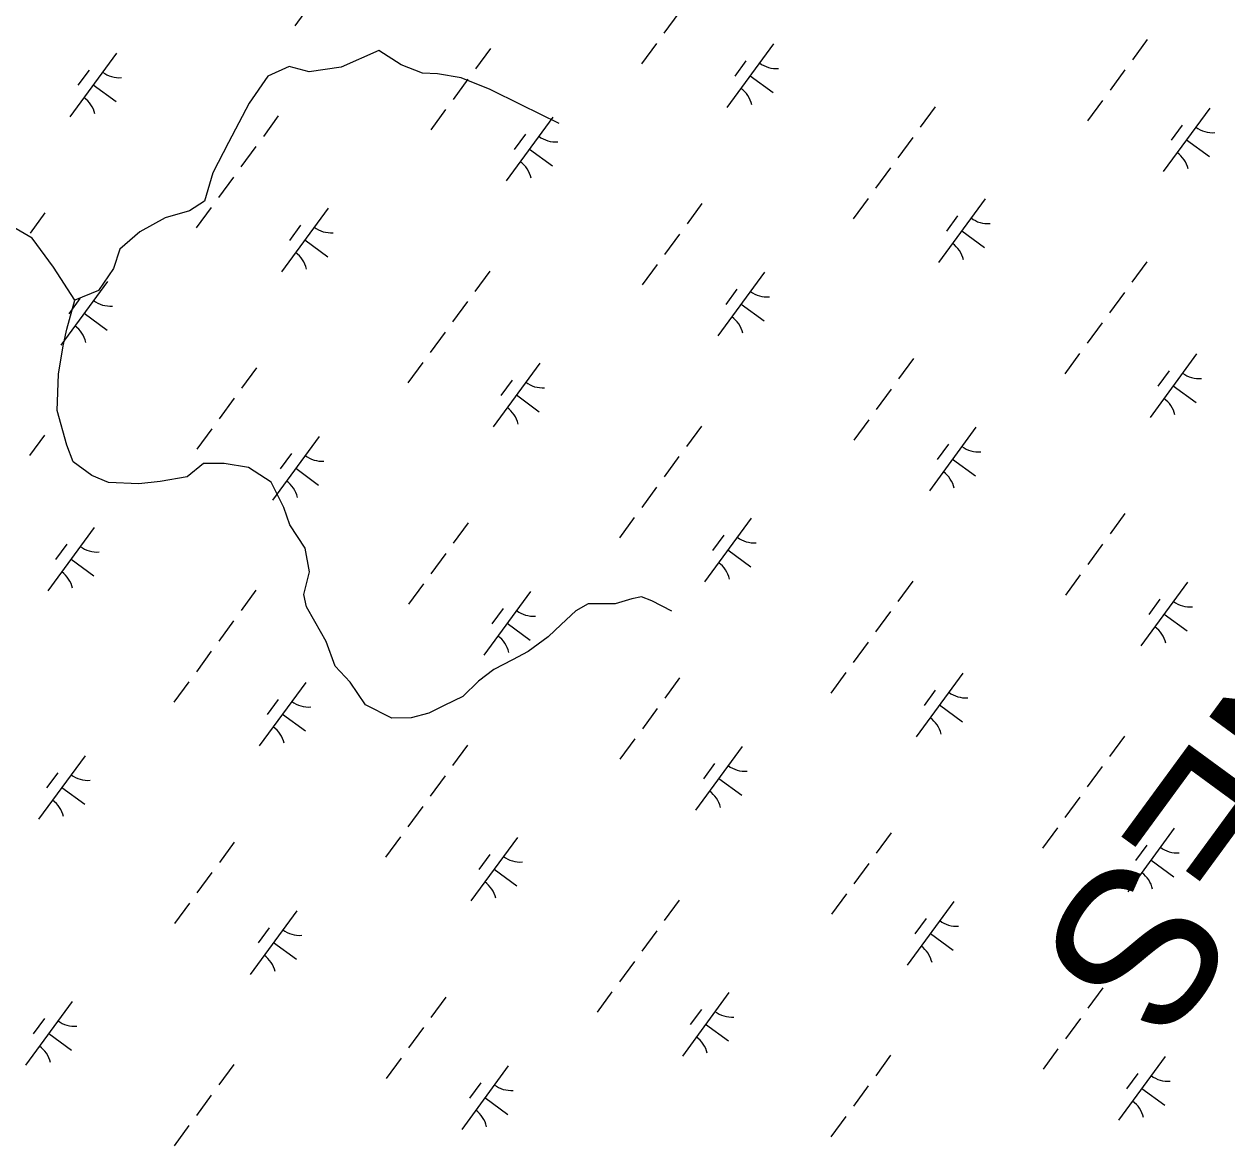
# Model space of a CAD drawing. Extents: x 3905714 to 3926767, y 183354 to 205755.
# Drawn here: x 3912018 to 3912781, y 191695 to 192407 of the extents above; entities that cross this region are included whole.
import ezdxf

# ---------------------------------------------------------------- set-up
doc = ezdxf.new("R2010")
doc.units = 0
for name, color, linetype in [('V-TOPO-GNAM-IDEN', 7, 'Continuous'), ('V-TOPO-SHOR', 7, 'Continuous'), ('V-WETL-SWMP', 7, 'Continuous')]:
    doc.layers.add(name, color=color, linetype=linetype)

msp = doc.modelspace()

# ---------------------------------------------------------------- linework, layer by layer
at = {"layer": 'V-TOPO-SHOR'}
for points in [[(3912357.86, 192343.68), (3912333.76, 192355.46), (3912314.05, 192365.06), (3912295.66, 192372.47), (3912280.77, 192375.07), (3912271.13, 192375.49), (3912257.56, 192380.73), (3912243.53, 192389.9), (3912219.48, 192379.36), (3912199.34, 192376.26), (3912186.64, 192379.74), (3912173.08, 192373.59), (3912161.29, 192356.5), (3912148.2, 192331.53), (3912138.16, 192312.25), (3912132.93, 192294.29), (3912123.31, 192288.15), (3912108, 192283.75), (3912091.82, 192274.97), (3912079.14, 192264.01), (3912075.22, 192251.74), (3912065.61, 192237.72), (3912050.74, 192231.57)], [(3912050.74, 192231.57), (3912037.13, 192252.56), (3912023.53, 192270.92), (3912010.83, 192278.34), (3911998.57, 192277.01), (3911973.64, 192267.78), (3911949.13, 192262.05), (3911933.82, 192254.15), (3911923.76, 192248.44), (3911915.01, 192245.36), (3911904.95, 192240.97), (3911900.51, 192232.04)], [(3912429.26, 192034.3), (3912416.56, 192040.85), (3912409.99, 192043.46), (3912403.86, 192042.14), (3912393.36, 192039.06), (3912383.29, 192039.04), (3912376.29, 192039.03), (3912368.41, 192034.64), (3912359.23, 192025.87), (3912350.93, 192017.98), (3912338.25, 192008.77), (3912328.19, 192003.5), (3912316.38, 191997.35), (3912306.76, 191989.89), (3912296.71, 191980.25), (3912284.9, 191974.54), (3912275.27, 191969.71), (3912263.9, 191966.63), (3912251.64, 191966.61), (3912234.99, 191974.9), (3912225.34, 191989.33), (3912215.7, 191999.38), (3912209.98, 192015.13), (3912202.95, 192027.82), (3912197.69, 192037), (3912195.92, 192044.88), (3912199.4, 192059.33), (3912196.75, 192074.21), (3912187.1, 192089.08), (3912183.14, 192100.01), (3912175.24, 192116.2), (3912160.78, 192125.37), (3912145.45, 192127.97), (3912132.32, 192127.95), (3912121.83, 192119.61), (3912104.76, 192116.52), (3912091.19, 192115.19), (3912071.93, 192116.03), (3912061.42, 192120.4), (3912049.58, 192129.13), (3912045.63, 192139.63), (3912039.46, 192161.51), (3912040.3, 192184.71), (3912043.34, 192202.67), (3912045.51, 192213.18), (3912050.74, 192231.57)]]:
    msp.add_lwpolyline(points, dxfattribs=at)
at = {"layer": 'V-WETL-SWMP'}
for p, q in [((3912219.68, 192445.87), (3912190.13, 192405.54)), ((3912433.81, 192413.77), (3912424.35, 192400.86)), ((3912730.89, 192396.94), (3912721.43, 192384.04)), ((3912314.21, 192391.12), (3912304.76, 192378.21)), ((3912419.63, 192394.41), (3912410.17, 192381.5)), ((3912493.81, 192394.08), (3912464.26, 192353.75)), ((3912077.14, 192388.26), (3912047.59, 192347.92)), ((3912476.36, 192383.31), (3912469.26, 192373.63)), ((3912059.68, 192377.49), (3912052.59, 192367.81)), ((3912479.03, 192373.91), (3912493.55, 192363.28)), ((3912716.7, 192377.58), (3912707.25, 192364.68)), ((3912062.36, 192368.09), (3912076.88, 192357.45)), ((3912300.03, 192371.76), (3912290.57, 192358.85)), ((3912702.52, 192358.22), (3912693.06, 192345.32)), ((3912285.85, 192352.4), (3912276.39, 192339.49)), ((3912596.36, 192354.18), (3912586.9, 192341.28)), ((3912770.53, 192353.39), (3912740.98, 192313.06)), ((3912179.68, 192348.36), (3912170.23, 192335.45)), ((3912353.86, 192347.57), (3912324.31, 192307.23)), ((3912753.08, 192342.62), (3912745.98, 192332.94)), ((3912336.4, 192336.8), (3912329.31, 192327.12)), ((3912165.5, 192329), (3912156.04, 192316.09)), ((3912339.08, 192327.4), (3912353.6, 192316.76)), ((3912582.17, 192334.82), (3912572.72, 192321.92)), ((3912755.75, 192333.22), (3912770.27, 192322.59)), ((3912567.99, 192315.46), (3912558.53, 192302.56)), ((3912151.32, 192309.64), (3912141.86, 192296.73)), ((3912137.13, 192290.28), (3912127.68, 192277.37)), ((3912211.32, 192289.95), (3912181.77, 192249.62)), ((3912448.39, 192292.81), (3912438.94, 192279.91)), ((3912553.81, 192296.1), (3912544.35, 192283.2)), ((3912627.99, 192295.78), (3912598.44, 192255.44)), ((3912031.72, 192286.99), (3912022.26, 192274.08)), ((3912610.54, 192285.01), (3912603.44, 192275.33)), ((3912193.86, 192279.18), (3912186.77, 192269.5)), ((3912613.21, 192275.61), (3912627.73, 192264.97)), ((3912196.54, 192269.78), (3912211.06, 192259.15)), ((3912434.21, 192273.45), (3912424.75, 192260.55)), ((3912420.03, 192254.09), (3912410.57, 192241.19)), ((3912730.54, 192255.88), (3912721.08, 192242.97)), ((3912071.36, 192243.44), (3912041.81, 192203.1)), ((3912313.86, 192250.05), (3912304.41, 192237.15)), ((3912488.03, 192249.26), (3912458.48, 192208.93)), ((3912470.58, 192238.49), (3912463.49, 192228.81)), ((3912716.35, 192236.52), (3912706.9, 192223.61)), ((3912053.91, 192232.67), (3912046.82, 192222.99)), ((3912299.68, 192230.69), (3912290.22, 192217.79)), ((3912473.26, 192229.09), (3912487.78, 192218.46)), ((3912056.59, 192223.27), (3912071.11, 192212.63)), ((3912702.17, 192217.16), (3912692.71, 192204.25)), ((3912285.5, 192211.33), (3912276.04, 192198.43)), ((3912687.99, 192197.8), (3912678.53, 192184.89)), ((3912271.31, 192191.97), (3912261.86, 192179.07)), ((3912345.5, 192191.64), (3912315.95, 192151.31)), ((3912582.57, 192194.51), (3912573.12, 192181.6)), ((3912762.17, 192197.47), (3912732.62, 192157.14)), ((3912165.9, 192188.68), (3912156.44, 192175.77)), ((3912744.72, 192186.7), (3912737.62, 192177.02)), ((3912328.04, 192180.88), (3912320.95, 192171.2)), ((3912568.39, 192175.15), (3912558.93, 192162.24)), ((3912747.39, 192177.3), (3912761.91, 192166.66)), ((3912151.72, 192169.32), (3912142.26, 192156.41)), ((3912330.72, 192171.48), (3912345.24, 192160.84)), ((3912554.21, 192155.79), (3912544.75, 192142.88)), ((3912031.37, 192145.92), (3912021.91, 192133.02)), ((3912137.53, 192149.96), (3912128.08, 192137.05)), ((3912205.54, 192145.13), (3912175.99, 192104.8)), ((3912448.04, 192151.75), (3912438.59, 192138.84)), ((3912622.21, 192150.95), (3912592.66, 192110.62)), ((3912604.76, 192140.19), (3912597.67, 192130.51)), ((3912188.09, 192134.36), (3912181, 192124.68)), ((3912433.86, 192132.39), (3912424.4, 192119.48)), ((3912607.44, 192130.79), (3912621.96, 192120.15)), ((3912190.77, 192124.96), (3912205.29, 192114.32)), ((3912419.68, 192113.03), (3912410.22, 192100.12)), ((3912405.49, 192093.67), (3912396.04, 192080.76)), ((3912479.67, 192093.34), (3912450.12, 192053.01)), ((3912716.75, 192096.2), (3912707.3, 192083.29)), ((3912063, 192087.51), (3912033.45, 192047.18)), ((3912300.08, 192090.38), (3912290.62, 192077.47)), ((3912045.55, 192076.75), (3912038.46, 192067.07)), ((3912462.22, 192082.57), (3912455.13, 192072.89)), ((3912702.57, 192076.84), (3912693.11, 192063.93)), ((3912285.9, 192071.01), (3912276.44, 192058.11)), ((3912464.9, 192073.17), (3912479.42, 192062.53)), ((3912048.23, 192067.35), (3912062.75, 192056.71)), ((3912582.22, 192053.44), (3912572.77, 192040.53)), ((3912688.38, 192057.48), (3912678.93, 192044.57)), ((3912756.39, 192052.65), (3912726.84, 192012.32)), ((3912165.55, 192047.62), (3912156.09, 192034.71)), ((3912271.71, 192051.65), (3912262.26, 192038.75)), ((3912339.72, 192046.82), (3912310.17, 192006.49)), ((3912738.94, 192041.88), (3912731.85, 192032.2)), ((3912322.27, 192036.06), (3912315.18, 192026.38)), ((3912568.04, 192034.08), (3912558.58, 192021.17)), ((3912741.62, 192032.48), (3912756.14, 192021.84)), ((3912151.37, 192028.26), (3912141.91, 192015.35)), ((3912324.94, 192026.66), (3912339.47, 192016.02)), ((3912553.85, 192014.72), (3912544.4, 192001.81)), ((3912137.18, 192008.9), (3912127.73, 191995.99)), ((3912434.26, 191992.07), (3912424.8, 191979.16)), ((3912539.67, 191995.36), (3912530.21, 191982.45)), ((3912613.85, 191995.03), (3912584.3, 191954.7)), ((3912123, 191989.54), (3912113.54, 191976.63)), ((3912197.18, 191989.21), (3912167.63, 191948.87)), ((3912596.4, 191984.27), (3912589.31, 191974.59)), ((3912179.73, 191978.44), (3912172.64, 191968.76)), ((3912182.41, 191969.04), (3912196.93, 191958.4)), ((3912420.07, 191972.71), (3912410.62, 191959.8)), ((3912599.08, 191974.87), (3912613.6, 191964.23)), ((3912716.4, 191955.14), (3912706.95, 191942.23)), ((3912299.73, 191949.31), (3912290.27, 191936.4)), ((3912405.89, 191953.35), (3912396.43, 191940.44)), ((3912473.9, 191948.52), (3912444.35, 191908.18)), ((3912057.23, 191942.69), (3912027.68, 191902.36)), ((3912039.77, 191931.93), (3912032.68, 191922.25)), ((3912456.45, 191937.75), (3912449.35, 191928.07)), ((3912702.22, 191935.78), (3912692.76, 191922.87)), ((3912285.54, 191929.95), (3912276.09, 191917.04)), ((3912459.12, 191928.35), (3912473.64, 191917.71)), ((3912042.45, 191922.53), (3912056.97, 191911.89)), ((3912688.03, 191916.42), (3912678.58, 191903.51)), ((3912271.36, 191910.59), (3912261.9, 191897.68)), ((3912568.44, 191893.76), (3912558.98, 191880.86)), ((3912673.85, 191897.05), (3912664.39, 191884.15)), ((3912748.03, 191896.73), (3912718.48, 191856.39)), ((3912151.76, 191887.94), (3912142.31, 191875.03)), ((3912257.18, 191891.23), (3912247.72, 191878.32)), ((3912331.36, 191890.9), (3912301.81, 191850.57)), ((3912730.58, 191885.96), (3912723.49, 191876.28)), ((3912313.91, 191880.13), (3912306.82, 191870.45)), ((3912316.59, 191870.74), (3912331.11, 191860.1)), ((3912554.25, 191874.4), (3912544.8, 191861.5)), ((3912733.26, 191876.56), (3912747.78, 191865.92)), ((3912137.58, 191868.58), (3912128.12, 191855.67)), ((3912540.07, 191855.04), (3912530.61, 191842.14)), ((3912123.4, 191849.22), (3912113.94, 191836.31)), ((3912433.91, 191851), (3912424.45, 191838.1)), ((3912608.08, 191850.21), (3912578.53, 191809.88)), ((3912191.41, 191844.39), (3912161.86, 191804.05)), ((3912590.63, 191839.44), (3912583.53, 191829.76)), ((3912173.95, 191833.62), (3912166.86, 191823.94)), ((3912419.72, 191831.64), (3912410.27, 191818.74)), ((3912176.63, 191824.22), (3912191.15, 191813.58)), ((3912593.3, 191830.04), (3912607.82, 191819.41)), ((3912405.54, 191812.28), (3912396.08, 191799.38)), ((3912702.62, 191795.46), (3912693.16, 191782.55)), ((3912048.87, 191786.77), (3912019.32, 191746.44)), ((3912285.94, 191789.63), (3912276.49, 191776.73)), ((3912391.36, 191792.92), (3912381.9, 191780.02)), ((3912465.54, 191792.6), (3912435.99, 191752.26)), ((3912448.09, 191781.83), (3912440.99, 191772.15)), ((3912031.41, 191776), (3912024.32, 191766.32)), ((3912450.76, 191772.43), (3912465.28, 191761.79)), ((3912688.43, 191776.1), (3912678.98, 191763.19)), ((3912034.09, 191766.6), (3912048.61, 191755.97)), ((3912271.76, 191770.27), (3912262.3, 191757.37)), ((3912674.25, 191756.74), (3912664.79, 191743.83)), ((3912257.58, 191750.91), (3912248.12, 191738.01)), ((3912568.09, 191752.7), (3912558.63, 191739.79)), ((3912742.26, 191751.91), (3912712.71, 191711.57)), ((3912151.41, 191746.87), (3912141.96, 191733.97)), ((3912325.58, 191746.08), (3912296.03, 191705.75)), ((3912724.81, 191741.14), (3912717.71, 191731.46)), ((3912308.13, 191735.31), (3912301.04, 191725.63)), ((3912553.9, 191733.34), (3912544.45, 191720.43)), ((3912137.23, 191727.51), (3912127.77, 191714.61)), ((3912310.81, 191725.91), (3912325.33, 191715.28)), ((3912727.48, 191731.74), (3912742, 191721.1)), ((3912539.72, 191713.98), (3912530.26, 191701.07)), ((3912123.05, 191708.15), (3912113.59, 191695.25))]:
    msp.add_line(p, q, dxfattribs=at)
for centre, start, end in [((3912495.55, 192396.06), 232.99998, 274.54364), ((3912078.88, 192390.23), 232.99998, 274.54364), ((3912462.9, 192351.49), 12.99998, 54.54364), ((3912046.23, 192345.67), 12.99998, 54.54364), ((3912355.6, 192349.54), 232.99998, 274.54364), ((3912772.27, 192355.37), 232.99998, 274.54364), ((3912739.62, 192310.8), 12.99998, 54.54364), ((3912322.95, 192304.98), 12.99998, 54.54364), ((3912629.73, 192297.75), 232.99998, 274.54364), ((3912213.06, 192291.92), 232.99998, 274.54364), ((3912597.08, 192253.19), 12.99998, 54.54364), ((3912180.41, 192247.36), 12.99998, 54.54364), ((3912489.78, 192251.23), 232.99998, 274.54364), ((3912073.1, 192245.41), 232.99998, 274.54364), ((3912457.13, 192206.67), 12.99998, 54.54364), ((3912040.45, 192200.85), 12.99998, 54.54364), ((3912763.91, 192199.44), 232.99998, 274.54364), ((3912347.24, 192193.62), 232.99998, 274.54364), ((3912731.26, 192154.88), 12.99998, 54.54364), ((3912314.59, 192149.06), 12.99998, 54.54364), ((3912623.95, 192152.93), 232.99998, 274.54364), ((3912207.28, 192147.1), 232.99998, 274.54364), ((3912591.31, 192108.37), 12.99998, 54.54364), ((3912174.63, 192102.54), 12.99998, 54.54364), ((3912481.42, 192095.31), 232.99998, 274.54364), ((3912064.74, 192089.49), 232.99998, 274.54364), ((3912448.77, 192050.75), 12.99998, 54.54364), ((3912032.09, 192044.93), 12.99998, 54.54364), ((3912758.13, 192054.62), 232.99998, 274.54364), ((3912341.46, 192048.8), 232.99998, 274.54364), ((3912725.49, 192010.06), 12.99998, 54.54364), ((3912308.81, 192004.24), 12.99998, 54.54364), ((3912198.92, 191991.18), 232.99998, 274.54364), ((3912615.59, 191997.01), 232.99998, 274.54364), ((3912582.95, 191952.44), 12.99998, 54.54364), ((3912166.27, 191946.62), 12.99998, 54.54364), ((3912058.97, 191944.67), 232.99998, 274.54364), ((3912475.64, 191950.49), 232.99998, 274.54364), ((3912442.99, 191905.93), 12.99998, 54.54364), ((3912026.32, 191900.1), 12.99998, 54.54364), ((3912333.1, 191892.88), 232.99998, 274.54364), ((3912749.77, 191898.7), 232.99998, 274.54364), ((3912300.45, 191848.31), 12.99998, 54.54364), ((3912717.13, 191854.14), 12.99998, 54.54364), ((3912193.15, 191846.36), 232.99998, 274.54364), ((3912609.82, 191852.19), 232.99998, 274.54364), ((3912160.5, 191801.8), 12.99998, 54.54364), ((3912577.17, 191807.62), 12.99998, 54.54364), ((3912467.28, 191794.57), 232.99998, 274.54364), ((3912050.61, 191788.75), 232.99998, 274.54364), ((3912434.63, 191750.01), 12.99998, 54.54364), ((3912017.96, 191744.18), 12.99998, 54.54364), ((3912744, 191753.88), 232.99998, 274.54364), ((3912327.33, 191748.05), 232.99998, 274.54364), ((3912294.68, 191703.49), 12.99998, 54.54364), ((3912711.35, 191709.32), 12.99998, 54.54364)]:
    msp.add_arc(centre, 17.62, start, end, dxfattribs=at)

# ---------------------------------------------------------------- texts
at = {"layer": 'V-TOPO-GNAM-IDEN'}
msp.add_text('PLAQUEMINES', height=99.9998, rotation=233.77322, dxfattribs=at).set_placement((3913229.27, 192594.08))

doc.saveas('drawing.dxf')
